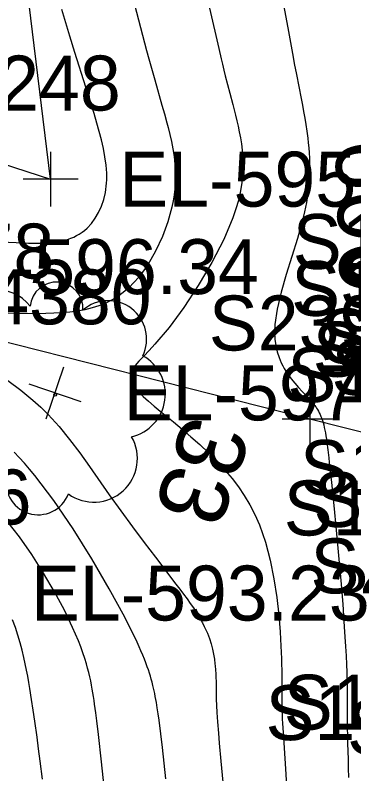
# Model space of a CAD drawing. Extents: x 1729869 to 1735532, y 648588 to 653771.
# Drawn here: x 1730309.4 to 1730334.1, y 652774.8 to 652830.1 of the extents above; entities that cross this region are included whole.
import ezdxf

# ---------------------------------------------------------------- set-up
doc = ezdxf.new("R2010")
doc.units = 0
for name, color, linetype in [('SURVEY - CONTOURS - Index with Text', 7, 'Continuous'), ('SURVEY - CONTOURS - Intermediate with optional Text', 7, 'Continuous'), ('SURVEY - DTM - Breaklines', 7, 'Continuous'), ('SURVEY - DTM - Breaklines - Points - Elevations', 7, 'Continuous'), ('SURVEY - DTM - Breaklines - Points - Locators', 7, 'Continuous'), ('SURVEY - DTM - Breaklines - Points - Numbers', 7, 'Continuous'), ('SURVEY - ROADSIDE BARRIERS - Points - Numbers', 7, 'Continuous'), ('SURVEY - TRAFFIC CONTROL - Signs - Points - Numbers', 7, 'Continuous'), ('SURVEY - TRANSPORTATION - Features - Points - Numbers', 7, 'Continuous'), ('SURVEY - VEGETATION - Features - Points - Elevations', 7, 'Continuous'), ('SURVEY - VEGETATION - Features - Points - Locators', 7, 'Continuous'), ('SURVEY - VEGETATION - Features - Points - Numbers', 7, 'Continuous'), ('SURVEY - VEGETATION - Features with Text', 7, 'Continuous')]:
    doc.layers.add(name, color=color, linetype=linetype)

msp = doc.modelspace()

# ---------------------------------------------------------------- linework, layer by layer
at = {"layer": 'SURVEY - CONTOURS - Index with Text'}
msp.add_lwpolyline([(1730315.92, 652773.847), (1730315.723, 652775.672), (1730315.499, 652777.654), (1730315.38, 652778.656), (1730315.305, 652779.248), (1730315.224, 652779.859), (1730315.183, 652780.146), (1730315.141, 652780.423), (1730315.098, 652780.693), (1730315.053, 652780.957), (1730314.998, 652781.259), (1730314.938, 652781.561), (1730314.871, 652781.864), (1730314.798, 652782.171), (1730314.716, 652782.486), (1730314.624, 652782.811), (1730314.504, 652783.201), (1730314.368, 652783.61), (1730314.213, 652784.04), (1730314.038, 652784.491), (1730313.841, 652784.965), (1730313.621, 652785.465), (1730313.02, 652786.711), (1730312.307, 652788.046), (1730311.508, 652789.418), (1730310.647, 652790.773), (1730309.748, 652792.059), (1730308.835, 652793.222)], dxfattribs=at)
at = {"layer": 'SURVEY - CONTOURS - Intermediate with optional Text'}
for points in [[(1730318.117, 652830.834), (1730319.005, 652827.495), (1730319.17, 652826.885), (1730319.311, 652826.378), (1730319.6, 652825.36), (1730320.13, 652823.513), (1730320.311, 652822.868), (1730320.486, 652822.218), (1730320.572, 652821.889), (1730320.7, 652821.375), (1730320.819, 652820.851), (1730320.924, 652820.315), (1730321.011, 652819.767), (1730321.073, 652819.204), (1730321.107, 652818.627), (1730321.111, 652818.224), (1730321.098, 652817.813), (1730321.067, 652817.393), (1730321.017, 652816.965), (1730320.946, 652816.527), (1730320.855, 652816.079), (1730320.562, 652815.016), (1730320.162, 652813.937), (1730319.666, 652812.879), (1730319.087, 652811.88), (1730318.435, 652810.978), (1730317.722, 652810.209), (1730317.308, 652809.856), (1730316.881, 652809.551), (1730316.441, 652809.29), (1730315.989, 652809.069), (1730315.526, 652808.885), (1730315.053, 652808.734), (1730314.516, 652808.601), (1730313.968, 652808.499), (1730313.41, 652808.425), (1730312.842, 652808.374), (1730312.265, 652808.342), (1730311.679, 652808.324), (1730311.007, 652808.316), (1730310.323, 652808.319), (1730309.63, 652808.33), (1730308.926, 652808.348)], [(1730323.59, 652830.584), (1730324.258, 652827.639), (1730324.436, 652826.872), (1730324.528, 652826.49), (1730324.634, 652826.065), (1730324.742, 652825.641), (1730325.075, 652824.373), (1730325.288, 652823.56), (1730325.388, 652823.168), (1730325.486, 652822.774), (1730325.58, 652822.377), (1730325.67, 652821.976), (1730325.756, 652821.569), (1730325.84, 652821.135), (1730325.914, 652820.691), (1730325.974, 652820.235), (1730326.016, 652819.765), (1730326.036, 652819.277), (1730326.031, 652818.771), (1730325.997, 652818.253), (1730325.931, 652817.713), (1730325.831, 652817.149), (1730325.694, 652816.559), (1730325.516, 652815.943), (1730325.296, 652815.297), (1730324.622, 652813.709), (1730323.761, 652812.039), (1730322.772, 652810.365), (1730321.713, 652808.763), (1730320.643, 652807.313), (1730319.62, 652806.091), (1730319.191, 652805.633), (1730318.797, 652805.227), (1730318.451, 652804.865), (1730318.168, 652804.537), (1730317.96, 652804.232), (1730317.841, 652803.943), (1730317.816, 652803.721), (1730317.849, 652803.501), (1730317.933, 652803.281), (1730318.062, 652803.06), (1730318.231, 652802.835), (1730318.433, 652802.605), (1730318.762, 652802.275), (1730319.137, 652801.932), (1730319.552, 652801.577), (1730319.999, 652801.207), (1730320.96, 652800.426), (1730321.596, 652799.901), (1730322.24, 652799.352), (1730322.885, 652798.778), (1730323.522, 652798.177), (1730324.143, 652797.55), (1730324.74, 652796.896), (1730325.229, 652796.31), (1730325.691, 652795.7), (1730326.124, 652795.062), (1730326.525, 652794.391), (1730326.891, 652793.686), (1730327.22, 652792.941), (1730327.661, 652791.68), (1730328.012, 652790.351), (1730328.284, 652788.992), (1730328.488, 652787.643), (1730328.634, 652786.343), (1730328.734, 652785.132), (1730328.767, 652784.607), (1730328.794, 652784.11), (1730328.814, 652783.637), (1730328.829, 652783.189), (1730328.84, 652782.764), (1730328.847, 652782.361), (1730328.853, 652781.656), (1730328.854, 652780.072), (1730328.86, 652779.584), (1730328.863, 652779.421), (1730328.874, 652779.109), (1730328.888, 652778.793), (1730328.905, 652778.471), (1730328.946, 652777.803), (1730329.125, 652775.149), (1730329.231, 652773.482)], [(1730328.927, 652831.088), (1730329.339, 652828.867), (1730329.676, 652827.009), (1730329.762, 652826.547), (1730329.918, 652825.736), (1730330.268, 652823.984), (1730330.357, 652823.516), (1730330.444, 652823.044), (1730330.527, 652822.568), (1730330.604, 652822.088), (1730330.675, 652821.604), (1730330.739, 652821.114), (1730330.781, 652820.755), (1730330.817, 652820.392), (1730330.846, 652820.023), (1730330.866, 652819.647), (1730330.878, 652819.262), (1730330.879, 652818.867), (1730330.86, 652818.292), (1730330.815, 652817.693), (1730330.743, 652817.069), (1730330.643, 652816.42), (1730330.511, 652815.745), (1730330.347, 652815.042), (1730329.995, 652813.783), (1730329.59, 652812.479), (1730329.176, 652811.166), (1730328.799, 652809.88), (1730328.507, 652808.657), (1730328.344, 652807.533), (1730328.324, 652806.982), (1730328.351, 652806.467), (1730328.418, 652805.988), (1730328.522, 652805.541), (1730328.657, 652805.124), (1730328.819, 652804.736), (1730328.925, 652804.522), (1730329.037, 652804.317), (1730329.156, 652804.119), (1730329.281, 652803.928), (1730329.411, 652803.743), (1730329.547, 652803.565), (1730329.808, 652803.248), (1730330.077, 652802.947), (1730330.348, 652802.658), (1730330.612, 652802.378), (1730330.864, 652802.105), (1730331.095, 652801.836), (1730331.175, 652801.736), (1730331.251, 652801.636), (1730331.323, 652801.535), (1730331.391, 652801.433), (1730331.456, 652801.33), (1730331.517, 652801.226), (1730331.585, 652801.098), (1730331.649, 652800.966), (1730331.708, 652800.83), (1730331.762, 652800.69), (1730331.812, 652800.544), (1730331.859, 652800.391), (1730331.906, 652800.217), (1730331.949, 652800.034), (1730331.99, 652799.84), (1730332.028, 652799.635), (1730332.065, 652799.418), (1730332.1, 652799.186), (1730332.135, 652798.942), (1730332.204, 652798.408), (1730332.274, 652797.809), (1730332.31, 652797.485), (1730332.468, 652796.02), (1730332.638, 652794.349), (1730332.813, 652792.549), (1730332.986, 652790.696), (1730333.146, 652788.869), (1730333.288, 652787.143), (1730333.352, 652786.305), (1730333.408, 652785.513), (1730333.457, 652784.766), (1730333.499, 652784.061), (1730333.534, 652783.395), (1730333.562, 652782.766), (1730333.583, 652782.205), (1730333.598, 652781.672), (1730333.608, 652781.16), (1730333.615, 652780.667), (1730333.618, 652780.187), (1730333.618, 652778.665), (1730333.622, 652778.124), (1730333.632, 652777.591), (1730333.647, 652777.035), (1730333.683, 652775.844), (1730333.7, 652775.203), (1730333.714, 652774.529)], [(1730308.392, 652813.56), (1730309.511, 652813.497), (1730310.096, 652813.47), (1730310.417, 652813.459), (1730310.735, 652813.453), (1730311.048, 652813.452), (1730311.358, 652813.457), (1730311.664, 652813.47), (1730311.966, 652813.491), (1730312.23, 652813.518), (1730312.491, 652813.554), (1730312.747, 652813.6), (1730313, 652813.657), (1730313.247, 652813.727), (1730313.489, 652813.811), (1730313.702, 652813.899), (1730313.909, 652814), (1730314.11, 652814.114), (1730314.306, 652814.244), (1730314.494, 652814.388), (1730314.676, 652814.548), (1730314.985, 652814.882), (1730315.265, 652815.264), (1730315.511, 652815.689), (1730315.72, 652816.148), (1730315.887, 652816.637), (1730316.009, 652817.147), (1730316.047, 652817.374), (1730316.076, 652817.604), (1730316.096, 652817.836), (1730316.108, 652818.071), (1730316.111, 652818.31), (1730316.106, 652818.55), (1730316.062, 652819.14), (1730315.978, 652819.742), (1730315.861, 652820.353), (1730315.718, 652820.969), (1730315.556, 652821.587), (1730315.381, 652822.204), (1730315.179, 652822.889), (1730314.97, 652823.573), (1730314.58, 652824.828), (1730313.789, 652827.344), (1730313.422, 652828.529), (1730312.825, 652830.476)], [(1730308.899, 652803.437), (1730309.84, 652802.744), (1730310.734, 652802.014), (1730310.924, 652801.846), (1730311.112, 652801.676), (1730311.297, 652801.505), (1730311.479, 652801.331), (1730311.658, 652801.155), (1730311.834, 652800.976), (1730312.641, 652800.092), (1730313.404, 652799.158), (1730314.137, 652798.186), (1730314.854, 652797.182), (1730316.291, 652795.121), (1730317.132, 652793.949), (1730317.985, 652792.789), (1730318.832, 652791.659), (1730319.652, 652790.577), (1730321.143, 652788.62), (1730321.428, 652788.242), (1730321.699, 652787.88), (1730321.953, 652787.533), (1730322.192, 652787.2), (1730322.414, 652786.877), (1730322.621, 652786.565), (1730322.786, 652786.302), (1730322.939, 652786.044), (1730323.08, 652785.79), (1730323.21, 652785.539), (1730323.328, 652785.29), (1730323.435, 652785.042), (1730323.583, 652784.649), (1730323.705, 652784.26), (1730323.804, 652783.878), (1730323.883, 652783.505), (1730323.943, 652783.147), (1730323.989, 652782.805), (1730324.005, 652782.652), (1730324.031, 652782.359), (1730324.048, 652782.083), (1730324.059, 652781.83), (1730324.067, 652781.486), (1730324.074, 652780.691), (1730324.085, 652780.232), (1730324.102, 652779.778), (1730324.128, 652779.259), (1730324.172, 652778.58), (1730324.234, 652777.751), (1730324.294, 652777.02), (1730324.412, 652775.706), (1730324.459, 652775.206), (1730324.629, 652773.443)], [(1730320.412, 652774.434), (1730320.169, 652776.724), (1730319.921, 652778.707), (1730319.856, 652779.165), (1730319.79, 652779.594), (1730319.722, 652780), (1730319.683, 652780.22), (1730319.643, 652780.433), (1730319.601, 652780.641), (1730319.558, 652780.845), (1730319.513, 652781.044), (1730319.466, 652781.241), (1730319.408, 652781.466), (1730319.347, 652781.69), (1730319.282, 652781.914), (1730319.212, 652782.139), (1730319.136, 652782.366), (1730319.056, 652782.597), (1730318.955, 652782.871), (1730318.845, 652783.152), (1730318.727, 652783.443), (1730318.599, 652783.744), (1730318.461, 652784.057), (1730318.313, 652784.383), (1730317.412, 652786.215), (1730316.294, 652788.282), (1730315.022, 652790.465), (1730313.655, 652792.645), (1730312.253, 652794.702), (1730310.879, 652796.518), (1730310.492, 652796.984), (1730310.113, 652797.421), (1730309.739, 652797.832), (1730309.37, 652798.219)], [(1730311.421, 652774.408), (1730311.26, 652775.728), (1730311.146, 652776.627), (1730311.036, 652777.456), (1730310.871, 652778.641), (1730310.755, 652779.437), (1730310.638, 652780.203), (1730310.507, 652781.019), (1730310.432, 652781.458), (1730310.353, 652781.9), (1730310.268, 652782.347), (1730310.176, 652782.799), (1730310.075, 652783.258), (1730309.948, 652783.797), (1730309.804, 652784.346), (1730309.643, 652784.901), (1730309.461, 652785.46), (1730309.255, 652786.022)]]:
    msp.add_lwpolyline(points, dxfattribs=at)
at = {"layer": 'SURVEY - DTM - Breaklines'}
for points in [[(1730224.303, 652847.361), (1730259.138, 652835.282), (1730312.018, 652818.116), (1730308.478, 652847.17), (1730294.511, 652888.877), (1730296.045, 652931.008), (1730272.974, 652970.398), (1730232.943, 653000.309)], [(1730322.209, 652708.944), (1730330.501, 652744.565), (1730338.276, 652782.942), (1730338.483, 652798.723), (1730330.891, 652800.635), (1730282.6, 652812.876), (1730222.631, 652833.099)]]:
    msp.add_lwpolyline(points, dxfattribs=at)
at = {"layer": 'SURVEY - DTM - Breaklines - Points - Locators'}
for p, q in [((1730312.018, 652820.116), (1730312.018, 652816.116)), ((1730314.018, 652818.116), (1730310.018, 652818.116)), ((1730330.891, 652802.635), (1730330.891, 652798.635)), ((1730332.891, 652800.635), (1730328.891, 652800.635))]:
    msp.add_line(p, q, dxfattribs=at)
at = {"layer": 'SURVEY - VEGETATION - Features - Points - Locators'}
for p, q in [((1730311.704, 652800.647), (1730312.984, 652804.437)), ((1730314.239, 652801.902), (1730310.449, 652803.182))]:
    msp.add_line(p, q, dxfattribs=at)
at = {"layer": 'SURVEY - VEGETATION - Features with Text'}
msp.add_circle((1730312.351, 652802.401), 0.0978, dxfattribs=at)
for centre, radius, start, end in [((1730312.449, 652808.695), 1.924, 356.3654, 175.111), ((1730308.279, 652807.2), 2.798, 36.3861, 229.8058), ((1730316.21, 652806.459), 2.804, 334.2492, 131.0381), ((1730317.18, 652802.458), 3.194, 283.302, 60.8262), ((1730315.168, 652797.761), 3.174, 234.1978, 30.0363), ((1730311.12, 652796.008), 2.34, 164.4507, 339.451)]:
    msp.add_arc(centre, radius, start, end, dxfattribs=at)

# ---------------------------------------------------------------- texts
at = {"layer": 'SURVEY - CONTOURS - Index with Text'}
msp.add_text('600', height=5, rotation=271.9349, dxfattribs=at).set_placement((1730332.744, 652820.917))
at = {"layer": 'SURVEY - DTM - Breaklines - Points - Elevations'}
for s, p in [('EL-595.12', (1730317.018, 652816.116)), ('EL-595.78', (1730287.6, 652810.876)), ('EL-593.23', (1730310.577, 652785.964))]:
    msp.add_text(s, height=4, dxfattribs=at).set_placement(p)
at = {"layer": 'SURVEY - DTM - Breaklines - Points - Numbers'}
for s, p in [('S248', (1730304.635, 652823.116)), ('S239', (1730323.539, 652805.635)), ('S249', (1730331.719, 652804.686)), ('S238', (1730331.1, 652803.723)), ('S236', (1730298.131, 652792.964)), ('S237', (1730330.94, 652787.942)), ('S10242', (1730333.61, 652776.178))]:
    msp.add_text(s, height=4, dxfattribs=at).set_placement(p)
at = {"layer": 'SURVEY - ROADSIDE BARRIERS - Points - Numbers'}
for s, p in [('S11378', (1730329.652, 652811.573)), ('S11377', (1730329.535, 652808.156)), ('S11376', (1730329.258, 652801.868)), ('S11375', (1730328.995, 652792.161)), ('S11374', (1730327.67, 652777.253))]:
    msp.add_text(s, height=4, dxfattribs=at).set_placement(p)
at = {"layer": 'SURVEY - TRAFFIC CONTROL - Signs - Points - Numbers'}
msp.add_text('S14335', height=4, dxfattribs=at).set_placement((1730330.178, 652795.111))
at = {"layer": 'SURVEY - TRANSPORTATION - Features - Points - Numbers'}
for s, p in [('S14046', (1730333.079, 652808.74)), ('S14045', (1730332.466, 652802.397)), ('S14044', (1730331.161, 652792.78)), ('S14043', (1730328.994, 652778.013))]:
    msp.add_text(s, height=4, dxfattribs=at).set_placement(p)
at = {"layer": 'SURVEY - VEGETATION - Features - Points - Elevations'}
for s, p in [('EL-596.34', (1730302.503, 652809.743)), ('EL-597.27', (1730317.344, 652800.542))]:
    msp.add_text(s, height=4, dxfattribs=at).set_placement(p)
at = {"layer": 'SURVEY - VEGETATION - Features - Points - Numbers'}
msp.add_text('S14380', height=4, dxfattribs=at).set_placement((1730300.931, 652807.542))
at = {"layer": 'SURVEY - VEGETATION - Features with Text'}
msp.add_text('33', height=5, rotation=251.3337, dxfattribs=at).set_placement((1730321.909, 652801.125))

doc.saveas('drawing.dxf')
